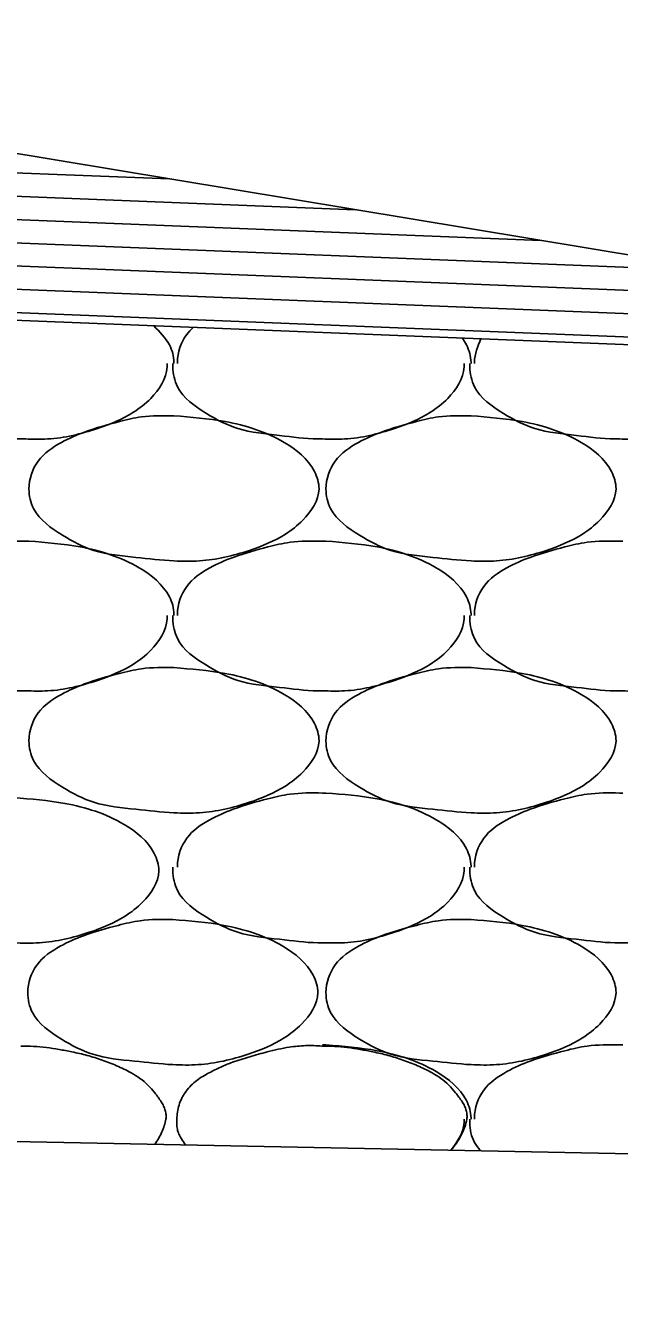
# Model space of a CAD drawing. Extents: x 1364961 to 1365294, y 367927 to 368034.
# Drawn here: x 1365235.863 to 1365236.887, y 367969.669 to 367971.866 of the extents above; entities that cross this region are included whole.
import ezdxf

# ---------------------------------------------------------------- set-up
doc = ezdxf.new("R2010")
doc.units = 0
doc.layers.add('Default', color=7, linetype='Continuous')

msp = doc.modelspace()

# ---------------------------------------------------------------- linework, layer by layer
at = {"layer": 'Default'}
for p, q in [((1365229.476, 367971.8657), (1365236.1112, 367971.6013)), ((1365229.476, 367971.8256), (1365236.4313, 367971.5483)), ((1365229.476, 367971.7856), (1365236.7514, 367971.4953)), ((1365229.481, 367971.7453), (1365237.0718, 367971.4422)), ((1365229.479, 367971.7053), (1365237.3863, 367971.3902)), ((1365235.476, 367971.7065), (1365254.259, 367968.5964)), ((1365229.478, 367971.6653), (1365237.7066, 367971.3371)), ((1365229.476, 367971.6253), (1365238.0271, 367971.2841)), ((1365229.476, 367971.6123), (1365238.1334, 367971.2665)), ((1365235.863, 367970.9773), (1365235.869, 367970.9773)), ((1365236.375, 367970.9773), (1365236.381, 367970.9773)), ((1365236.887, 367970.9773), (1365236.893, 367970.9773)), ((1365236.375, 367970.5433), (1365236.381, 367970.5433)), ((1365236.887, 367970.5433), (1365236.893, 367970.5433)), ((1365247.5384, 367969.7092), (1365218.479, 367970.2901)), ((1365236.375, 367970.1093), (1365236.381, 367970.1093)), ((1365236.887, 367970.1093), (1365236.893, 367970.1093))]:
    msp.add_line(p, q, dxfattribs=at)
for points in [[(1365236.084, 367971.3483), (1365236.111, 367971.3153), (1365236.119, 367971.2853), (1365236.119, 367971.2833)], [(1365236.125, 367971.2833), (1365236.125, 367971.2853), (1365236.141, 367971.3333), (1365236.152, 367971.3453)], [(1365236.616, 367971.3273), (1365236.623, 367971.3153), (1365236.631, 367971.2853), (1365236.631, 367971.2833)], [(1365236.637, 367971.2833), (1365236.637, 367971.2853), (1365236.648, 367971.3263)], [(1365235.863, 367971.1533), (1365235.855, 367971.1533), (1365235.789, 367971.1593), (1365235.717, 367971.1713), (1365235.663, 367971.1973), (1365235.613, 367971.2433), (1365235.605, 367971.2773), (1365235.605, 367971.2833)], [(1365236.107, 367971.2833), (1365236.107, 367971.2773), (1365236.079, 367971.2233), (1365236.049, 367971.1993), (1365235.987, 367971.1713), (1365235.901, 367971.1533), (1365235.863, 367971.1533)], [(1365236.375, 367971.1533), (1365236.367, 367971.1533), (1365236.301, 367971.1593), (1365236.229, 367971.1713), (1365236.175, 367971.1973), (1365236.125, 367971.2433), (1365236.117, 367971.2773), (1365236.117, 367971.2833)], [(1365236.619, 367971.2833), (1365236.619, 367971.2773), (1365236.591, 367971.2233), (1365236.561, 367971.1993), (1365236.499, 367971.1713), (1365236.413, 367971.1533), (1365236.375, 367971.1533)], [(1365236.887, 367971.1533), (1365236.879, 367971.1533), (1365236.813, 367971.1593), (1365236.741, 367971.1713), (1365236.687, 367971.1973), (1365236.637, 367971.2433), (1365236.629, 367971.2773), (1365236.629, 367971.2833)], [(1365237.131, 367971.2833), (1365237.131, 367971.2773), (1365237.103, 367971.2233), (1365237.073, 367971.1993), (1365237.011, 367971.1713), (1365236.925, 367971.1533), (1365236.887, 367971.1533)], [(1365236.119, 367971.1933), (1365236.207, 367971.1833), (1365236.309, 367971.1473), (1365236.361, 367971.0973), (1365236.369, 367971.0673), (1365236.341, 367971.0133), (1365236.311, 367970.9893), (1365236.249, 367970.9613), (1365236.163, 367970.9433), (1365236.119, 367970.9433), (1365236.053, 367970.9493), (1365235.981, 367970.9613), (1365235.927, 367970.9873), (1365235.877, 367971.0333), (1365235.869, 367971.0673), (1365235.885, 367971.1153), (1365235.925, 367971.1473), (1365235.965, 367971.1653), (1365236.025, 367971.1833), (1365236.063, 367971.1913), (1365236.119, 367971.1933)], [(1365236.631, 367971.1933), (1365236.719, 367971.1833), (1365236.821, 367971.1473), (1365236.873, 367971.0973), (1365236.881, 367971.0673), (1365236.853, 367971.0133), (1365236.823, 367970.9893), (1365236.761, 367970.9613), (1365236.675, 367970.9433), (1365236.631, 367970.9433), (1365236.565, 367970.9493), (1365236.493, 367970.9613), (1365236.439, 367970.9873), (1365236.389, 367971.0333), (1365236.381, 367971.0673), (1365236.397, 367971.1153), (1365236.437, 367971.1473), (1365236.477, 367971.1653), (1365236.537, 367971.1833), (1365236.575, 367971.1913), (1365236.631, 367971.1933)], [(1365235.613, 367970.8493), (1365235.613, 367970.8513), (1365235.629, 367970.8993), (1365235.669, 367970.9313), (1365235.709, 367970.9493), (1365235.769, 367970.9673), (1365235.807, 367970.9753), (1365235.863, 367970.9773)], [(1365235.869, 367970.9773), (1365235.957, 367970.9673), (1365236.059, 367970.9313), (1365236.111, 367970.8813), (1365236.119, 367970.8513), (1365236.119, 367970.8493)], [(1365236.125, 367970.8493), (1365236.125, 367970.8513), (1365236.141, 367970.8993), (1365236.181, 367970.9313), (1365236.221, 367970.9493), (1365236.281, 367970.9673), (1365236.319, 367970.9753), (1365236.375, 367970.9773)], [(1365236.381, 367970.9773), (1365236.469, 367970.9673), (1365236.571, 367970.9313), (1365236.623, 367970.8813), (1365236.631, 367970.8513), (1365236.631, 367970.8493)], [(1365236.637, 367970.8493), (1365236.637, 367970.8513), (1365236.653, 367970.8993), (1365236.693, 367970.9313), (1365236.733, 367970.9493), (1365236.793, 367970.9673), (1365236.831, 367970.9753), (1365236.887, 367970.9773)], [(1365235.863, 367970.7193), (1365235.855, 367970.7193), (1365235.789, 367970.7253), (1365235.717, 367970.7373), (1365235.663, 367970.7633), (1365235.613, 367970.8093), (1365235.605, 367970.8433), (1365235.605, 367970.8493)], [(1365236.107, 367970.8493), (1365236.107, 367970.8433), (1365236.079, 367970.7893), (1365236.049, 367970.7653), (1365235.987, 367970.7373), (1365235.901, 367970.7193), (1365235.863, 367970.7193)], [(1365236.375, 367970.7193), (1365236.367, 367970.7193), (1365236.301, 367970.7253), (1365236.229, 367970.7373), (1365236.175, 367970.7633), (1365236.125, 367970.8093), (1365236.117, 367970.8433), (1365236.117, 367970.8493)], [(1365236.619, 367970.8493), (1365236.619, 367970.8433), (1365236.591, 367970.7893), (1365236.561, 367970.7653), (1365236.499, 367970.7373), (1365236.413, 367970.7193), (1365236.375, 367970.7193)], [(1365236.887, 367970.7193), (1365236.879, 367970.7193), (1365236.813, 367970.7253), (1365236.741, 367970.7373), (1365236.687, 367970.7633), (1365236.637, 367970.8093), (1365236.629, 367970.8433), (1365236.629, 367970.8493)], [(1365237.131, 367970.8493), (1365237.131, 367970.8433), (1365237.103, 367970.7893), (1365237.073, 367970.7653), (1365237.011, 367970.7373), (1365236.925, 367970.7193), (1365236.887, 367970.7193)], [(1365236.119, 367970.7593), (1365236.207, 367970.7493), (1365236.309, 367970.7133), (1365236.361, 367970.6633), (1365236.369, 367970.6333), (1365236.341, 367970.5793), (1365236.311, 367970.5553), (1365236.249, 367970.5273), (1365236.163, 367970.5093), (1365236.119, 367970.5093), (1365236.053, 367970.5153), (1365235.981, 367970.5273), (1365235.927, 367970.5533), (1365235.877, 367970.5993), (1365235.869, 367970.6333), (1365235.885, 367970.6813), (1365235.925, 367970.7133), (1365235.965, 367970.7313), (1365236.025, 367970.7493), (1365236.063, 367970.7573), (1365236.119, 367970.7593)], [(1365236.631, 367970.7593), (1365236.719, 367970.7493), (1365236.821, 367970.7133), (1365236.873, 367970.6633), (1365236.881, 367970.6333), (1365236.853, 367970.5793), (1365236.823, 367970.5553), (1365236.761, 367970.5273), (1365236.675, 367970.5093), (1365236.631, 367970.5093), (1365236.565, 367970.5153), (1365236.493, 367970.5273), (1365236.439, 367970.5533), (1365236.389, 367970.5993), (1365236.381, 367970.6333), (1365236.397, 367970.6813), (1365236.437, 367970.7133), (1365236.477, 367970.7313), (1365236.537, 367970.7493), (1365236.575, 367970.7573), (1365236.631, 367970.7593)], [(1365235.843, 367970.5353), (1365235.931, 367970.5253), (1365236.033, 367970.4893), (1365236.085, 367970.4393), (1365236.093, 367970.4093), (1365236.065, 367970.3553), (1365236.035, 367970.3313), (1365235.973, 367970.3033), (1365235.887, 367970.2853), (1365235.843, 367970.2853), (1365235.777, 367970.2913), (1365235.705, 367970.3033), (1365235.651, 367970.3293), (1365235.601, 367970.3753), (1365235.593, 367970.4093), (1365235.609, 367970.4573), (1365235.649, 367970.4893), (1365235.689, 367970.5073), (1365235.749, 367970.5253), (1365235.787, 367970.5333), (1365235.843, 367970.5353)], [(1365236.125, 367970.4153), (1365236.125, 367970.4173), (1365236.141, 367970.4653), (1365236.181, 367970.4973), (1365236.221, 367970.5153), (1365236.281, 367970.5333), (1365236.319, 367970.5413), (1365236.375, 367970.5433)], [(1365236.381, 367970.5433), (1365236.469, 367970.5333), (1365236.571, 367970.4973), (1365236.623, 367970.4473), (1365236.631, 367970.4173), (1365236.631, 367970.4153)], [(1365236.637, 367970.4153), (1365236.637, 367970.4173), (1365236.653, 367970.4653), (1365236.693, 367970.4973), (1365236.733, 367970.5153), (1365236.793, 367970.5333), (1365236.831, 367970.5413), (1365236.887, 367970.5433)], [(1365236.375, 367970.2853), (1365236.367, 367970.2853), (1365236.301, 367970.2913), (1365236.229, 367970.3033), (1365236.175, 367970.3293), (1365236.125, 367970.3753), (1365236.117, 367970.4093), (1365236.117, 367970.4153)], [(1365236.619, 367970.4153), (1365236.619, 367970.4093), (1365236.591, 367970.3553), (1365236.561, 367970.3313), (1365236.499, 367970.3033), (1365236.413, 367970.2853), (1365236.375, 367970.2853)], [(1365236.887, 367970.2853), (1365236.879, 367970.2853), (1365236.813, 367970.2913), (1365236.741, 367970.3033), (1365236.687, 367970.3293), (1365236.637, 367970.3753), (1365236.629, 367970.4093), (1365236.629, 367970.4153)], [(1365237.131, 367970.4153), (1365237.131, 367970.4093), (1365237.103, 367970.3553), (1365237.073, 367970.3313), (1365237.011, 367970.3033), (1365236.925, 367970.2853), (1365236.887, 367970.2853)], [(1365236.1169, 367970.3253), (1365236.2049, 367970.3153), (1365236.3069, 367970.2793), (1365236.3589, 367970.2293), (1365236.3669, 367970.1993), (1365236.3389, 367970.1453), (1365236.3089, 367970.1213), (1365236.2469, 367970.0933), (1365236.1609, 367970.0753), (1365236.1169, 367970.0753), (1365236.0509, 367970.0813), (1365235.9789, 367970.0933), (1365235.9249, 367970.1193), (1365235.8749, 367970.1653), (1365235.8669, 367970.1993), (1365235.8829, 367970.2473), (1365235.9229, 367970.2793), (1365235.9629, 367970.2973), (1365236.0229, 367970.3153), (1365236.0609, 367970.3233), (1365236.1169, 367970.3253)], [(1365236.631, 367970.3253), (1365236.719, 367970.3153), (1365236.821, 367970.2793), (1365236.873, 367970.2293), (1365236.881, 367970.1993), (1365236.853, 367970.1453), (1365236.823, 367970.1213), (1365236.761, 367970.0933), (1365236.675, 367970.0753), (1365236.631, 367970.0753), (1365236.565, 367970.0813), (1365236.493, 367970.0933), (1365236.439, 367970.1193), (1365236.389, 367970.1653), (1365236.381, 367970.1993), (1365236.397, 367970.2473), (1365236.437, 367970.2793), (1365236.477, 367970.2973), (1365236.537, 367970.3153), (1365236.575, 367970.3233), (1365236.631, 367970.3253)], [(1365235.855, 367970.1073), (1365235.877, 367970.1067), (1365235.899, 367970.1047), (1365235.921, 367970.1014), (1365235.943, 367970.0973), (1365235.9694, 367970.0911), (1365235.995, 367970.0832), (1365236.0201, 367970.0734), (1365236.0326, 367970.0676), (1365236.045, 367970.0613), (1365236.0604, 367970.0516), (1365236.0738, 367970.0401), (1365236.0858, 367970.0267), (1365236.0915, 367970.0193), (1365236.097, 367970.0113), (1365236.1012, 367970.0039), (1365236.104, 367969.9963), (1365236.1054, 367969.9887), (1365236.1054, 367969.9849), (1365236.105, 367969.9813), (1365236.1023, 367969.9702), (1365236.0981, 367969.9593), (1365236.0926, 367969.9486), (1365236.0858, 367969.9381)], [(1365236.1391, 367969.9371), (1365236.1318, 367969.9473), (1365236.1274, 367969.9557), (1365236.1248, 367969.9642), (1365236.1237, 367969.9728), (1365236.1238, 367969.9813), (1365236.125, 367969.9935), (1365236.1277, 367970.0056), (1365236.1325, 367970.0176), (1365236.1358, 367970.0235), (1365236.1377, 367970.0264), (1365236.1398, 367970.0293), (1365236.1488, 367970.0397), (1365236.1584, 367970.0481), (1365236.1687, 367970.0551), (1365236.1798, 367970.0613), (1365236.1995, 367970.0711), (1365236.2198, 367970.0793), (1365236.2496, 367970.0888), (1365236.2798, 367970.0973), (1365236.3178, 367970.1053), (1365236.3457, 367970.108), (1365236.3598, 367970.1081), (1365236.3738, 367970.1073)], [(1365236.3738, 367970.1073), (1365236.3957, 367970.1067), (1365236.4177, 367970.1047), (1365236.4398, 367970.1014), (1365236.4618, 367970.0973), (1365236.4881, 367970.0911), (1365236.5137, 367970.0832), (1365236.5388, 367970.0734), (1365236.5513, 367970.0676), (1365236.5638, 367970.0613), (1365236.5792, 367970.0516), (1365236.5925, 367970.0401), (1365236.6045, 367970.0267), (1365236.6102, 367970.0193), (1365236.6158, 367970.0113), (1365236.6199, 367970.0039), (1365236.6228, 367969.9963), (1365236.6241, 367969.9887), (1365236.6242, 367969.9849), (1365236.6238, 367969.9813), (1365236.6201, 367969.9674), (1365236.6142, 367969.9538), (1365236.6063, 367969.9406), (1365236.5963, 367969.9279)], [(1365236.381, 367970.1093), (1365236.469, 367970.0993), (1365236.571, 367970.0633), (1365236.623, 367970.0133), (1365236.631, 367969.9833), (1365236.631, 367969.9813)], [(1365236.637, 367969.9813), (1365236.637, 367969.9833), (1365236.653, 367970.0313), (1365236.693, 367970.0633), (1365236.733, 367970.0813), (1365236.793, 367970.0993), (1365236.831, 367970.1073), (1365236.887, 367970.1093)], [(1365236.619, 367969.9813), (1365236.619, 367969.9753), (1365236.597, 367969.9283)], [(1365236.647, 367969.9273), (1365236.637, 367969.9413), (1365236.629, 367969.9753), (1365236.629, 367969.9813)]]:
    msp.add_spline(points, degree=3, dxfattribs=at)

doc.saveas('drawing.dxf')
